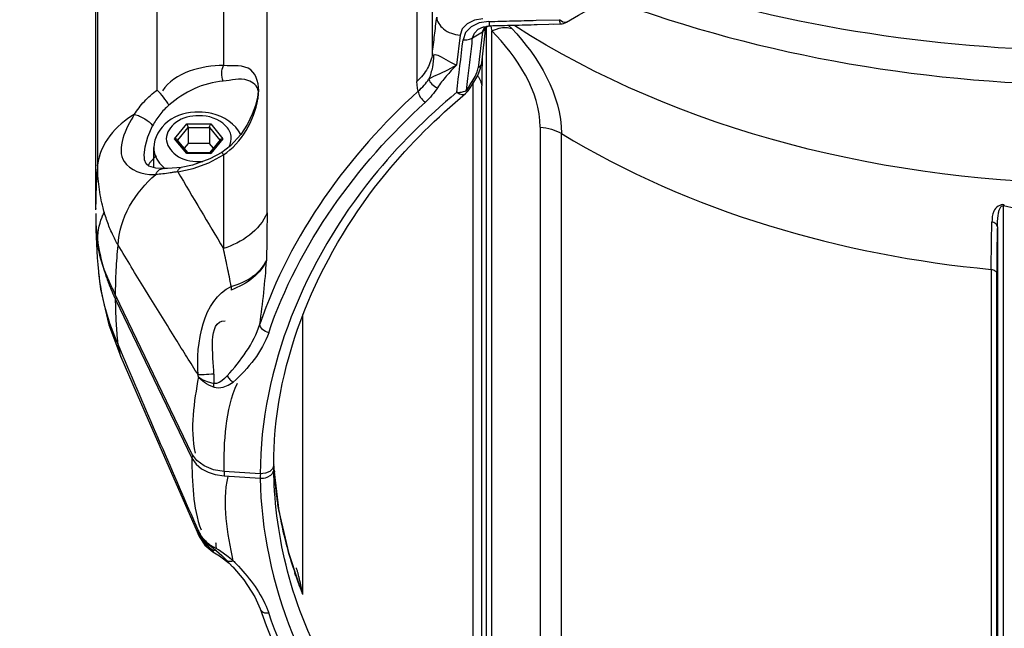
# Paper-space layout 'Sheet' of a CAD drawing. Header units: inches. Extents: x 0.2 to 10.8, y 0.2 to 8.3.
# Tile 474 of 545: x 7.365 to 7.68, y 6.045 to 6.24. Entities that reach past the tile are written whole.
import ezdxf

# ---------------------------------------------------------------- set-up
doc = ezdxf.new("R2010")
doc.units = ezdxf.units.IN
doc.header["$MEASUREMENT"] = 0
doc.layers.get('0').update_dxf_attribs({"lineweight": 5})
doc.layers.add('02___PRT_ALL_AXES', color=7, linetype='Continuous')
doc.styles.add('My Text', font='tahoma.ttf')
doc.dimstyles.new('My Dimension - mm [in] (ANSI)$0', dxfattribs={"dimtxt": 0.12, "dimasz": 0.09842519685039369, "dimexe": 0.125, "dimexo": 0.06299999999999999, "dimgap": 0.03149606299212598, "dimtad": 0, "dimlfac": 250, "dimzin": 4, "dimdsep": 46, "dimtxsty": 'My Text', "dimblk": 'Filled-1', "dimcen": 0.09, "dimclrd": 1, "dimclre": 1, "dimclrt": 1, "dimadec": 1, "dimazin": 1, "dimtfac": 1, "dimtofl": 0, "dimtmove": 0, "dimatfit": 3, "dimfxl": 1, "dimtolj": 1, "dimtzin": 4, "dimlwd": -1, "dimlwe": -1, "dimarcsym": 0})

# ---------------------------------------------------------------- blocks, each defined once
blk = doc.blocks.new('*D9')
at = {"color": 1, "true_color": 0xff0000}
for p, q in [((5.461310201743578, 5.576518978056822), (5.461310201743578, 5.817323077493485)), ((5.701310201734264, 5.590889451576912), (5.701310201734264, 5.817323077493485)), ((5.362885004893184, 5.692323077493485), (5.26445980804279, 5.692323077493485)), ((5.799735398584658, 5.692323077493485), (5.898160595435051, 5.692323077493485))]:
    blk.add_line(p, q, dxfattribs=at)
at = {"layer": 'Defpoints', "color": 0}
for p in [(5.461310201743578, 5.692323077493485), (5.701310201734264, 5.527889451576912), (5.461310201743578, 5.513518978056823)]:
    blk.add_point(p, dxfattribs=at)
at = {"color": 1, "true_color": 0xff0000, "insert": (6.673954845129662, 5.692323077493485), "char_height": 0.12, "attachment_point": 5, "style": 'My Text'}
blk.add_mtext('\\A1;60.00 mm [2.362 in]', dxfattribs=at)
blk = doc.blocks.new('Filled-1')

psp = doc.layouts.new('Sheet')

# ---------------------------------------------------------------- linework, layer by layer
at = {"color": 0, "linetype": 'ByBlock', "lineweight": -3}
for p, q in [((7.49662370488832, 6.228787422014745), (7.49662370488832, 6.47325143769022)), ((7.491688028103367, 6.464337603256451), (7.491688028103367, 6.219873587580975)), ((7.389519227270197, 6.430320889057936), (7.389519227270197, 6.193167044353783)), ((7.388877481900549, 6.415975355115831), (7.388877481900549, 6.178821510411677)), ((7.443711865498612, 6.177832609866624), (7.443711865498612, 6.396451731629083)), ((7.429775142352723, 6.383057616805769), (7.429775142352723, 6.224950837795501)), ((7.408578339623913, 6.217121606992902), (7.408578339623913, 6.377710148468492)), ((7.529779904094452, 6.239431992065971), (7.537255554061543, 6.239629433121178)), ((7.530095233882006, 6.238065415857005), (7.537585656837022, 6.238259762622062)), ((7.535392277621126, 6.238201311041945), (7.537585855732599, 6.238259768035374)), ((7.538308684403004, 6.238882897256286), (7.537255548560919, 6.239629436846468)), ((7.505465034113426, 6.23470205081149), (7.504316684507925, 6.225054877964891)), ((7.509504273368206, 6.233816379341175), (7.512626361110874, 6.235725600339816)), ((7.512630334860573, 6.235728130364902), (7.511276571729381, 6.224228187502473)), ((7.512421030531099, 6.225830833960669), (7.513763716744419, 6.237264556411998)), ((7.512648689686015, 6.235844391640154), (7.512626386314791, 6.235725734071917)), ((7.513101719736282, 6.236801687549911), (7.512648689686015, 6.235844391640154)), ((7.51299920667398, 6.237395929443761), (7.515086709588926, 6.237710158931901)), ((7.514046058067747, 6.237469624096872), (7.513101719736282, 6.236801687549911)), ((7.51376297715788, 6.237258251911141), (7.514441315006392, 6.237600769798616)), ((7.51378193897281, 6.237272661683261), (7.51377014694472, 6.237212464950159)), ((7.513790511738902, 6.237316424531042), (7.513790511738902, 5.962872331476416)), ((7.515078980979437, 6.237709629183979), (7.514046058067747, 6.237469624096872)), ((7.5147370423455, 6.237690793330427), (7.514994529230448, 6.237698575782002)), ((7.51531640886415, 6.23770622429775), (7.515467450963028, 6.236892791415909)), ((7.515467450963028, 6.236892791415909), (7.515608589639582, 6.236030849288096)), ((7.515608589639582, 5.961586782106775), (7.515608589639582, 6.236030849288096)), ((7.522007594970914, 6.236769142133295), (7.520914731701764, 6.237843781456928)), ((7.507513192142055, 6.216995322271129), (7.507857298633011, 6.219898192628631)), ((7.508026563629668, 6.216868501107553), (7.509876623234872, 6.219658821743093)), ((7.508752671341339, 6.21886869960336), (7.509375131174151, 6.219804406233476)), ((7.509375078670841, 6.219804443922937), (7.51033248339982, 6.221427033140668)), ((7.509375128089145, 6.219804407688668), (7.509874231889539, 6.219655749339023)), ((7.509583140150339, 6.219218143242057), (7.509583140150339, 5.976814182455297)), ((7.44081637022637, 6.216055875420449), (7.440803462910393, 6.215895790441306)), ((7.440840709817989, 6.216501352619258), (7.44081637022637, 6.216055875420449)), ((7.440846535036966, 6.216814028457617), (7.440840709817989, 6.216501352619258)), ((7.504420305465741, 6.216411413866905), (7.505296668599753, 6.21593693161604)), ((7.507183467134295, 6.215948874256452), (7.507261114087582, 6.216008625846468)), ((7.50726302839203, 6.216010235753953), (7.508026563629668, 6.216868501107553)), ((7.507513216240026, 6.216995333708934), (7.508132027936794, 6.217932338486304)), ((7.50793489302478, 6.216850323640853), (7.508023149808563, 6.216864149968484)), ((7.508132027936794, 6.217932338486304), (7.508752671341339, 6.21886869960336)), ((7.512433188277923, 5.973254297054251), (7.512433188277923, 6.218420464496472)), ((7.414153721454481, 6.20156048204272), (7.418015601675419, 6.20629030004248)), ((7.415131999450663, 6.201061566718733), (7.418477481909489, 6.20515892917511)), ((7.418015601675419, 6.20629030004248), (7.425739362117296, 6.20629030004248)), ((7.418477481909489, 6.20515892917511), (7.42527748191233, 6.20515892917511)), ((7.418477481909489, 6.20515892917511), (7.418477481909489, 6.200067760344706)), ((7.42527748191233, 6.20515892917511), (7.428622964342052, 6.201061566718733)), ((7.42527748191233, 6.20515892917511), (7.42527748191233, 6.200067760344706)), ((7.425739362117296, 6.20629030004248), (7.429601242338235, 6.20156048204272)), ((7.531122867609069, 6.20520486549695), (7.531122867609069, 5.960038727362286)), ((7.418015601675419, 6.19683066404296), (7.414153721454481, 6.20156048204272)), ((7.418374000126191, 6.197090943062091), (7.415004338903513, 6.201217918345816)), ((7.418477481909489, 6.200067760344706), (7.417210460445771, 6.198515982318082)), ((7.42527748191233, 6.200067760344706), (7.418477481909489, 6.200067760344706)), ((7.426544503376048, 6.198515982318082), (7.42527748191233, 6.200067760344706)), ((7.428750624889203, 6.201217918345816), (7.425380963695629, 6.197090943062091)), ((7.429601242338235, 6.20156048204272), (7.425739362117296, 6.19683066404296)), ((7.537894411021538, 5.956795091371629), (7.537894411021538, 6.203189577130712)), ((7.418342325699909, 6.197064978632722), (7.418015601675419, 6.19683066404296)), ((7.42535976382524, 6.197064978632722), (7.418395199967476, 6.197064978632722)), ((7.425412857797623, 6.197065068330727), (7.425739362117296, 6.19683066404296)), ((7.404461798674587, 6.195532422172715), (7.40443380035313, 6.196233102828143)), ((7.404466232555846, 6.195475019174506), (7.404461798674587, 6.195532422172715)), ((7.425739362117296, 6.19683066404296), (7.418015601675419, 6.19683066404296)), ((7.429775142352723, 6.196381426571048), (7.429775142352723, 6.166418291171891)), ((7.388883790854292, 6.179244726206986), (7.388877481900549, 6.178821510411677)), ((7.679403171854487, 5.908015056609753), (7.679403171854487, 6.180058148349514)), ((7.388969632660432, 6.177629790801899), (7.388883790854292, 6.177398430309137)), ((7.388883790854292, 6.177398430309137), (7.388886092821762, 6.1768728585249)), ((7.677410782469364, 6.173315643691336), (7.677410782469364, 5.909015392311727)), ((7.675449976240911, 6.159736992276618), (7.675449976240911, 5.912084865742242)), ((7.389766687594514, 6.159034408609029), (7.389797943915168, 6.158697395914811)), ((7.677181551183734, 5.910805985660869), (7.677181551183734, 6.158458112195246)), ((7.40600176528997, 6.151185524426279), (7.404522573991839, 6.153584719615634)), ((7.404665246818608, 6.153351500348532), (7.404523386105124, 6.153584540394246)), ((7.419664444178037, 6.100762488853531), (7.395264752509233, 6.151507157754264)), ((7.395521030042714, 6.150855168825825), (7.395271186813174, 6.150084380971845)), ((7.395271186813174, 6.150084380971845), (7.419660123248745, 6.09936249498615)), ((7.455195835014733, 6.055721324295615), (7.455195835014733, 6.145249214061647)), ((7.396075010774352, 6.13555130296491), (7.395857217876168, 6.137860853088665)), ((7.396075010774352, 6.13555130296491), (7.397594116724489, 6.131996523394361)), ((7.396907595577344, 6.131704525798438), (7.396075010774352, 6.13555130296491)), ((7.419909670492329, 6.100133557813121), (7.419660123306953, 6.099362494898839)), ((7.445877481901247, 6.097166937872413), (7.445532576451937, 6.096018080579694)), ((7.445612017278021, 6.096465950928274), (7.445884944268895, 6.095763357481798)), ((7.445811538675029, 6.096947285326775), (7.445884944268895, 6.096695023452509)), ((7.445925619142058, 6.094662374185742), (7.445884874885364, 6.096706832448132)), ((7.445884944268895, 6.095763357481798), (7.445884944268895, 6.096695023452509)), ((7.427160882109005, 6.094065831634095), (7.42997569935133, 6.09364934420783)), ((7.441528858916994, 6.094349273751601), (7.429968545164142, 6.095064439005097)), ((7.429999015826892, 6.094545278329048), (7.42997569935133, 6.09364934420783)), ((7.42997569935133, 6.09364934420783), (7.4415363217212, 6.092934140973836)), ((7.430030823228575, 6.095060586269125), (7.429999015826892, 6.094545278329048)), ((7.441559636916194, 6.093830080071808), (7.441536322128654, 6.092934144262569)), ((7.441592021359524, 6.094354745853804), (7.441559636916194, 6.093830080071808)), ((7.443801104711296, 6.093275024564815), (7.444944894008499, 6.093939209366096)), ((7.446105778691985, 6.094977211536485), (7.445884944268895, 6.095844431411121)), ((7.445907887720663, 6.095552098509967), (7.445884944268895, 6.095763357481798)), ((7.44588736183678, 6.095551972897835), (7.445884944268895, 6.095763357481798)), ((7.446109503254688, 6.090612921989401), (7.445925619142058, 6.094662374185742)), ((7.447589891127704, 6.08234499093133), (7.446105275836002, 6.094986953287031)), ((7.44610612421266, 6.094972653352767), (7.44610950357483, 6.094856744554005)), ((7.446109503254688, 6.090612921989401), (7.446109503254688, 6.094856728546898)), ((7.446023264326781, 6.092208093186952), (7.445999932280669, 6.092639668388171)), ((7.446109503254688, 6.090612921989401), (7.446080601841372, 6.091089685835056)), ((7.446109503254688, 6.090612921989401), (7.446083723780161, 6.091089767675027)), ((7.429287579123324, 6.068153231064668), (7.430971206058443, 6.06646374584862)), ((7.432711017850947, 6.064611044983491), (7.430970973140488, 6.066463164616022)), ((7.432774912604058, 6.064541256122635), (7.432711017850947, 6.064611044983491)), ((7.453661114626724, 6.059664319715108), (7.453553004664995, 6.059956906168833)), ((7.453787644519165, 6.059680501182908), (7.453679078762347, 6.059971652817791)), ((7.453813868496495, 6.059689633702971), (7.453711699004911, 6.059983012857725)), ((7.455195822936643, 6.055721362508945), (7.453787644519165, 6.059680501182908))]:
    psp.add_line(p, q, dxfattribs=at)
for points in [[(7.512755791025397, 6.239857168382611), (7.510052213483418, 6.239424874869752), (7.507787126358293, 6.238328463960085), (7.506195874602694, 6.236698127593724), (7.505465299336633, 6.234702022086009)], [(7.514699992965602, 6.239058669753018), (7.51164023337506, 6.23859278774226), (7.509041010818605, 6.237351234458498), (7.507227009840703, 6.235484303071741), (7.506420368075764, 6.23323240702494)], [(7.539520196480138, 6.238817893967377), (7.539221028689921, 6.238710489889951), (7.538308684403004, 6.238882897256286)], [(7.509504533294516, 6.233816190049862), (7.510066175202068, 6.235327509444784), (7.511282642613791, 6.236571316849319), (7.51299920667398, 6.237395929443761)], [(7.496976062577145, 6.228277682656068), (7.496789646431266, 6.228199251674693), (7.496663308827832, 6.228350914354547), (7.49662370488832, 6.228787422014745)], [(7.496976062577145, 6.228277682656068), (7.497544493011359, 6.228474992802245), (7.498347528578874, 6.228293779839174), (7.499414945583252, 6.227773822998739)], [(7.499414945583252, 6.227773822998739), (7.502433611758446, 6.22601458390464), (7.504316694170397, 6.225054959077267)], [(7.509876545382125, 6.21965870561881), (7.511121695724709, 6.221795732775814), (7.512053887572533, 6.224104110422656), (7.512421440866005, 6.225834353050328)], [(7.504316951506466, 6.225054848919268), (7.501492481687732, 6.223471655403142), (7.498993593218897, 6.222265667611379), (7.496945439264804, 6.221431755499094), (7.495535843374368, 6.220636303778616)], [(7.51033248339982, 6.221427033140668), (7.510974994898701, 6.222935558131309), (7.5112765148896, 6.224228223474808)], [(7.492083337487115, 6.216774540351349), (7.491864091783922, 6.217721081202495), (7.491732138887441, 6.218758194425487), (7.491688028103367, 6.219873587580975)], [(7.440804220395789, 6.215928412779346), (7.440619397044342, 6.214612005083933), (7.440022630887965, 6.21217665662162), (7.43900582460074, 6.209352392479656), (7.437486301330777, 6.206218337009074), (7.435292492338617, 6.202843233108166), (7.432055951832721, 6.199298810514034), (7.429263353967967, 6.197183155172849)], [(7.505296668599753, 6.21593693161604), (7.506073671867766, 6.215724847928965), (7.506705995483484, 6.215743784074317), (7.507183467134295, 6.215948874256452)], [(7.404433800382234, 6.196233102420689), (7.40468996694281, 6.198938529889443), (7.40555530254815, 6.202152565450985), (7.40711638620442, 6.20569060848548)], [(7.418477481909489, 6.20515892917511), (7.418450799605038, 6.205381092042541), (7.418378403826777, 6.205630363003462), (7.418273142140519, 6.205878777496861), (7.418148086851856, 6.206104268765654), (7.418015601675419, 6.20629030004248)], [(7.42527748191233, 6.20515892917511), (7.425304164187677, 6.205381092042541), (7.425376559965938, 6.205630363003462), (7.425481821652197, 6.205878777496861), (7.42560687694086, 6.206104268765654), (7.425739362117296, 6.20629030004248)], [(7.414979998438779, 6.20124772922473), (7.414879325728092, 6.201344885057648), (7.41466880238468, 6.20146438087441), (7.414418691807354, 6.201536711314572), (7.414153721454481, 6.20156048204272)], [(7.42877496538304, 6.201247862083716), (7.428875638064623, 6.201344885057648), (7.429086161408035, 6.20146438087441), (7.429336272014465, 6.201536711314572), (7.429601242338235, 6.20156048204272)], [(7.429263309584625, 6.197183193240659), (7.425376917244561, 6.195081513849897), (7.419894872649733, 6.19309251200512), (7.416259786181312, 6.192377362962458)], [(7.410445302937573, 6.191987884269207), (7.40809505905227, 6.19217078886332), (7.405903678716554, 6.192811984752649), (7.405044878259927, 6.193526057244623), (7.404554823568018, 6.194803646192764), (7.404465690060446, 6.195480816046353)], [(7.415142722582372, 6.190997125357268), (7.420083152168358, 6.192024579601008), (7.425044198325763, 6.193852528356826), (7.429775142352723, 6.196381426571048)], [(7.416257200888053, 6.19237704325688), (7.414809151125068, 6.192211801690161), (7.411894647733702, 6.192002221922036), (7.410455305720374, 6.191987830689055)], [(7.677410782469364, 6.173315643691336), (7.67742667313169, 6.174027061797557), (7.677450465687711, 6.174673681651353), (7.677481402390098, 6.175261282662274), (7.677518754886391, 6.175793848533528), (7.677561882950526, 6.176276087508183), (7.677610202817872, 6.176712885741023), (7.677663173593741, 6.177109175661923), (7.677720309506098, 6.177469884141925), (7.677781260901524, 6.177799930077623), (7.67784591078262, 6.178104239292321), (7.677914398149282, 6.178387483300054), (7.677988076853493, 6.178652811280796), (7.678069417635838, 6.178902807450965), (7.678161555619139, 6.179140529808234), (7.678268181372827, 6.179368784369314), (7.67839024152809, 6.179584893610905), (7.678527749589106, 6.179779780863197), (7.678687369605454, 6.179942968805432), (7.678883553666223, 6.180069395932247), (7.679133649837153, 6.180122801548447), (7.679403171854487, 6.180058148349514)], [(7.389800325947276, 6.158626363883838), (7.390459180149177, 6.15345734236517), (7.393133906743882, 6.141961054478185), (7.396907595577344, 6.131704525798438)], [(7.396908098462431, 6.131703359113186), (7.405629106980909, 6.111547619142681), (7.42173516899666, 6.074751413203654)], [(7.421743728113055, 6.125373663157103), (7.422935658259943, 6.124553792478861), (7.424611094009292, 6.123820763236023), (7.42665793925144, 6.123226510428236)], [(7.430971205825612, 6.125680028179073), (7.430134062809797, 6.124794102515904), (7.429293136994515, 6.124058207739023), (7.42843802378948, 6.123511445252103), (7.427551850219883, 6.123188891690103), (7.42665794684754, 6.123226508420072)], [(7.426650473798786, 6.12206596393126), (7.428137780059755, 6.121803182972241), (7.429711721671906, 6.122035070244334), (7.431304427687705, 6.122671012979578), (7.432900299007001, 6.12363586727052)], [(7.419660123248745, 6.099362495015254), (7.421004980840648, 6.097422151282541), (7.422796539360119, 6.095917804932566), (7.424834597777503, 6.094827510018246), (7.427160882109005, 6.094065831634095)], [(7.429968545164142, 6.095064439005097), (7.426599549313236, 6.09562731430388), (7.423622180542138, 6.096833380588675), (7.42124919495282, 6.098585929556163), (7.419664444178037, 6.100762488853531)], [(7.445532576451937, 6.096018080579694), (7.444579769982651, 6.095081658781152), (7.443177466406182, 6.094492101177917), (7.441528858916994, 6.094349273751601)], [(7.4415363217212, 6.092934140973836), (7.442057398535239, 6.092927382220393), (7.442608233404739, 6.092972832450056), (7.443190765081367, 6.093082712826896), (7.443801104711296, 6.093275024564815)], [(7.444944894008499, 6.093939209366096), (7.445344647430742, 6.094342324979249), (7.445612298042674, 6.094736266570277), (7.445775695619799, 6.095106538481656), (7.445860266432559, 6.09544959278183), (7.445884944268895, 6.095763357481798)], [(7.453679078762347, 6.059971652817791), (7.450762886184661, 6.068709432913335), (7.447589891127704, 6.08234499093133)], [(7.421735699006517, 6.074753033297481), (7.421958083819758, 6.074278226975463), (7.423843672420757, 6.071509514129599), (7.426399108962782, 6.069371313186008)], [(7.426657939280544, 6.070285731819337), (7.424605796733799, 6.071882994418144), (7.422932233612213, 6.073890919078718), (7.421743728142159, 6.07619832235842)], [(7.426399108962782, 6.069371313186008), (7.428506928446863, 6.068132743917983), (7.431614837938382, 6.065718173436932), (7.432711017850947, 6.064611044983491)], [(7.432900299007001, 6.066493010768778), (7.431305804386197, 6.067732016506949), (7.429716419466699, 6.068902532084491), (7.428137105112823, 6.069972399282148), (7.426650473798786, 6.070860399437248)], [(7.426657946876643, 6.070285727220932), (7.427547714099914, 6.069670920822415), (7.428433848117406, 6.068939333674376), (7.429287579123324, 6.068153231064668)], [(7.432777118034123, 6.064540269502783), (7.43627033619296, 6.060397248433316), (7.439803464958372, 6.054980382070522), (7.441499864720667, 6.051087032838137)]]:
    psp.add_lwpolyline(points, dxfattribs=at)
for centre, radius, start, end in [((7.537479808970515, 6.242258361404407), 0.004000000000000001, 271.5503186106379, 300.7145530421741), ((7.421446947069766, 6.217547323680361), 0.0196333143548, 353.7566215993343, 354.1908947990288), ((7.39560906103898, 6.175135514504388), 0.04023319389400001, 31.87509335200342, 33.22965774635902), ((7.421877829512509, 6.208872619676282), 0.0146660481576, 269.9986417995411, 275.0867336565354), ((10.48084090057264, 7.99940566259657), 3.559332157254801, 210.5357052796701, 210.9961656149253), ((7.609733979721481, 6.178834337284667), 0.2208565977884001, 180.5105275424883, 185.1448562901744), ((13.97726108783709, 8.934914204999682), 7.151812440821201, 203.0738237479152, 203.5611300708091), ((7.276800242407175, 6.107591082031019), 0.1460302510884, 6.994454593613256, 7.240932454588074), ((7.443885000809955, 6.096684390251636), 0.002, 0.6429225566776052, 11.02292377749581), ((7.564342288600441, 6.098024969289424), 0.1184648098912, 180.6432448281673, 181.6242467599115), ((7.577519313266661, 6.097163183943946), 0.1316418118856, 180.7012808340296, 180.9580720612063), ((7.56444528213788, 6.09802793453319), 0.1185678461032, 181.6242684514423, 182.6046798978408), ((7.564587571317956, 6.098034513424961), 0.1187102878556, 182.8132956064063, 183.3538511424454), ((7.571010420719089, 6.103407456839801), 0.1252335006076, 189.7069306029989, 199.0821920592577), ((7.352233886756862, 6.036566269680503), 0.1046675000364, 12.84308269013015, 13.01435358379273)]:
    psp.add_arc(centre, radius, start, end, dxfattribs=at)
for points in [[(7.539522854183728, 6.238819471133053), (7.580169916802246, 6.262967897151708), (7.627860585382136, 6.27661087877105), (7.674932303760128, 6.281036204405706)], [(7.565889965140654, 6.251973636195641), (7.657178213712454, 6.222294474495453), (7.76257666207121, 6.222294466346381), (7.853864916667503, 6.251973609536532)], [(7.553774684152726, 6.246023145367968), (7.651309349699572, 6.209627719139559), (7.768562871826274, 6.209638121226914), (7.866086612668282, 6.24606281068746)], [(7.531122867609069, 6.20520486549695), (7.531122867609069, 6.216708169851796), (7.523727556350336, 6.227881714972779), (7.515608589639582, 6.236030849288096)], [(7.52201049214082, 6.236767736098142), (7.530620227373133, 6.227867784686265), (7.537897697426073, 6.215570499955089), (7.537897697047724, 6.203187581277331)], [(7.896708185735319, 6.237608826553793), (7.791871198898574, 6.170352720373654), (7.627875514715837, 6.170353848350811), (7.523040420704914, 6.237612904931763)], [(7.50442030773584, 6.216411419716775), (7.50508850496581, 6.222018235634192), (7.505755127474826, 6.227625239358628), (7.506420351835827, 6.23323240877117)], [(7.429775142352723, 6.224950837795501), (7.422721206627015, 6.224948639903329), (7.414067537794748, 6.222754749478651), (7.41023142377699, 6.21683510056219)], [(7.429683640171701, 6.219954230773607), (7.423373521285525, 6.219532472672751), (7.417136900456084, 6.216399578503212), (7.412325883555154, 6.212294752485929)], [(7.492083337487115, 6.216774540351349), (7.46983847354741, 6.196567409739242), (7.451027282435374, 6.170674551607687), (7.441416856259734, 6.142199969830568)], [(7.429775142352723, 6.196381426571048), (7.435557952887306, 6.200292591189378), (7.439629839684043, 6.207309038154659), (7.440793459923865, 6.214192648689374)], [(7.444258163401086, 6.139466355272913), (7.453766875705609, 6.167639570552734), (7.472378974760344, 6.193258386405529), (7.494388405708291, 6.213251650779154)], [(7.401247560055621, 6.20928189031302), (7.395490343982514, 6.205966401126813), (7.390111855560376, 6.199784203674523), (7.389519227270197, 6.193167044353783)], [(7.537894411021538, 6.203189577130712), (7.578996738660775, 6.178233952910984), (7.627571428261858, 6.164189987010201), (7.675449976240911, 6.159736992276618)], [(7.407477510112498, 6.198732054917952), (7.407477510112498, 6.196717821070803), (7.408455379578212, 6.194642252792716), (7.409822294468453, 6.193162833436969)], [(7.409822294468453, 6.193162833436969), (7.410214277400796, 6.192738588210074), (7.410641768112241, 6.192345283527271), (7.411092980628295, 6.19198467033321)], [(7.396075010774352, 6.167463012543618), (7.396253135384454, 6.176006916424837), (7.401595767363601, 6.184568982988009), (7.408110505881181, 6.190099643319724)], [(7.740351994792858, 6.180057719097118), (7.72058034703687, 6.175384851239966), (7.699174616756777, 6.175384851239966), (7.679402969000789, 6.180057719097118)], [(7.388886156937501, 6.176866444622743), (7.388944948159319, 6.170256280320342), (7.390137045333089, 6.163579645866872), (7.392288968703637, 6.157329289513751)], [(7.443711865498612, 6.177832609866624), (7.441539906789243, 6.172234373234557), (7.435509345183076, 6.168200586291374), (7.429775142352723, 6.166418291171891)], [(7.441416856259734, 6.142199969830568), (7.442338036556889, 6.148946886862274), (7.443163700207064, 6.155719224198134), (7.44353087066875, 6.162518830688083)], [(7.389793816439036, 6.158696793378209), (7.390545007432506, 6.150737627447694), (7.392849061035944, 6.142865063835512), (7.396075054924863, 6.135550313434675)], [(7.421665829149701, 6.125998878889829), (7.420935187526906, 6.136039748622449), (7.423139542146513, 6.150026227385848), (7.432263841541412, 6.1542806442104)], [(7.426666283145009, 6.126227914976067), (7.426662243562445, 6.132052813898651), (7.4244797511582, 6.143359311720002), (7.430304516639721, 6.143319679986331)], [(7.430971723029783, 6.125678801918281), (7.435312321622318, 6.130537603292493), (7.439446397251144, 6.135989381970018), (7.44141716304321, 6.142199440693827)], [(7.444260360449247, 6.139465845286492), (7.442183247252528, 6.133312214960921), (7.43765791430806, 6.128057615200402), (7.432901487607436, 6.123635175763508)], [(7.421743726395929, 6.125373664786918), (7.420369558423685, 6.117321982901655), (7.419008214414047, 6.1088887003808), (7.420675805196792, 6.100892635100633)], [(7.429968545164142, 6.095064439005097), (7.429968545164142, 6.104589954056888), (7.430232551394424, 6.114687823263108), (7.434269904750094, 6.123315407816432)], [(7.419660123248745, 6.09936249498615), (7.419735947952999, 6.091633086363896), (7.419925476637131, 6.083604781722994), (7.422632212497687, 6.076364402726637)], [(7.432900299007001, 6.066493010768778), (7.431077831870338, 6.075326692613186), (7.429264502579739, 6.084707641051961), (7.431265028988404, 6.093502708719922)], [(7.451351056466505, 6.059350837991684), (7.448368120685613, 6.069546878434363), (7.446547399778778, 6.080163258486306), (7.446032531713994, 6.090774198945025)], [(7.433869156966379, 6.065486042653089), (7.4376723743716, 6.061466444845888), (7.441258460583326, 6.057009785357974), (7.44344959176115, 6.05192839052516)], [(7.441497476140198, 6.051094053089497), (7.45116782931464, 6.022441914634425), (7.470073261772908, 5.996371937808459), (7.492456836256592, 5.976038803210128)], [(7.493383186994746, 5.976951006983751), (7.471823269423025, 5.99678172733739), (7.453625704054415, 6.022062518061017), (7.444258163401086, 6.049817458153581)]]:
    psp.add_open_spline(points, degree=3, dxfattribs=at)
for points, knots in [([(7.49662370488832, 6.228787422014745), (7.496852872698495, 6.230736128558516), (7.497311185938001, 6.234636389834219), (7.49776883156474, 6.238536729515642), (7.497997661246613, 6.240488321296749)], [0, 0, 0, 0, 0.4996401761, 1, 1, 1, 1]), ([(7.497997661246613, 6.240488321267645), (7.498008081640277, 6.239035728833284), (7.500259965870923, 6.235895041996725), (7.503588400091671, 6.234903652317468), (7.505465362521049, 6.234702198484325)], [0, 0, 0, 0, 0.4348706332, 1, 1, 1, 1]), ([(7.51469824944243, 6.239058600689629), (7.514723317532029, 6.238792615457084), (7.51477612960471, 6.238370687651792), (7.514848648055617, 6.2379435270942), (7.514911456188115, 6.237795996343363)], [0, 0, 0, 0, 0.6249333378, 1, 1, 1, 1]), ([(7.514699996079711, 6.239058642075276), (7.517213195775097, 6.239118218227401), (7.522239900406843, 6.239239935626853), (7.527266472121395, 6.239367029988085), (7.529779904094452, 6.239431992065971)], [0, 0, 0, 0, 0.4999636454, 1, 1, 1, 1]), ([(7.514994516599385, 6.237698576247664), (7.51751119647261, 6.237757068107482), (7.522544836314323, 6.237876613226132), (7.527578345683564, 6.238001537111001), (7.530095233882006, 6.238065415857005)], [0, 0, 0, 0, 0.4999663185, 1, 1, 1, 1]), ([(7.537255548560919, 6.239629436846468), (7.537293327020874, 6.239289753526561), (7.537387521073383, 6.238952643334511), (7.537453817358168, 6.238256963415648), (7.537585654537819, 6.238259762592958)], [0, 0, 0, 0, 0.7215910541, 1, 1, 1, 1]), ([(7.512626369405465, 6.235725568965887), (7.51290941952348, 6.235898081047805), (7.513398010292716, 6.236321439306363), (7.513688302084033, 6.236908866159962), (7.513748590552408, 6.23720234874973)], [0, 0, 0, 0, 0.5252477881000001, 1, 1, 1, 1]), ([(7.513268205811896, 6.236352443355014), (7.513180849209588, 6.236254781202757), (7.512986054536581, 6.236069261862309), (7.512765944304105, 6.235914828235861), (7.512648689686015, 6.235844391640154)], [0, 0, 0, 0, 0.4892583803, 1, 1, 1, 1]), ([(7.513654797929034, 6.236954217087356), (7.5136093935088, 6.236846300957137), (7.51349608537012, 6.236634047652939), (7.513349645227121, 6.236443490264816), (7.513268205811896, 6.236352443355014)], [0, 0, 0, 0, 0.4893901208, 1, 1, 1, 1]), ([(7.513750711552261, 6.237251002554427), (7.513739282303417, 6.237200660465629), (7.513711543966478, 6.237100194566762), (7.513675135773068, 6.237002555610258), (7.513654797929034, 6.236954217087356)], [0, 0, 0, 0, 0.4960623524, 1, 1, 1, 1]), ([(7.513748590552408, 6.23720234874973), (7.513752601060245, 6.237221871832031), (7.513759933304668, 6.237260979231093), (7.513765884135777, 6.237300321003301), (7.513768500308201, 6.237319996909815)], [0, 0, 0, 0, 0.501026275, 1, 1, 1, 1]), ([(7.51377800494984, 6.237404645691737), (7.513774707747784, 6.237378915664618), (7.513766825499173, 6.237327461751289), (7.51375648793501, 6.237276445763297), (7.513750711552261, 6.237251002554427)], [0, 0, 0, 0, 0.4985558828, 1, 1, 1, 1]), ([(7.514911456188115, 6.237795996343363), (7.514922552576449, 6.237769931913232), (7.514939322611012, 6.237730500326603), (7.514978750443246, 6.237697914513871), (7.514994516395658, 6.23769857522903)], [0, 0, 0, 0, 0.6422464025, 1, 1, 1, 1]), ([(7.51560858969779, 6.236030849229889), (7.516003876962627, 6.236217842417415), (7.51679079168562, 6.236550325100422), (7.517607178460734, 6.236804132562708), (7.518010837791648, 6.236903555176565)], [0, 0, 0, 0, 0.5126389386, 1, 1, 1, 1]), ([(7.518010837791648, 6.236903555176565), (7.518729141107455, 6.237080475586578), (7.520082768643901, 6.237273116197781), (7.521449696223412, 6.237018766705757), (7.522007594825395, 6.23676914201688)], [0, 0, 0, 0, 0.5475852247, 1, 1, 1, 1]), ([(7.506420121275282, 6.233231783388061), (7.506973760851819, 6.233172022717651), (7.508047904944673, 6.233200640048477), (7.509075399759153, 6.233553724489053), (7.509504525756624, 6.233816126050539)], [0, 0, 0, 0, 0.5254096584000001, 1, 1, 1, 1]), ([(7.507857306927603, 6.219897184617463), (7.508132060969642, 6.222215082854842), (7.508681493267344, 6.226854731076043), (7.509229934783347, 6.231494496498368), (7.509504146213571, 6.23381630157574)], [0, 0, 0, 0, 0.4995916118, 1, 1, 1, 1]), ([(7.49662370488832, 6.228787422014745), (7.496420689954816, 6.227146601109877), (7.495266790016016, 6.223788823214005), (7.493015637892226, 6.221085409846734), (7.491688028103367, 6.219873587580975)], [0, 0, 0, 0, 0.4791090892, 1, 1, 1, 1]), ([(7.441016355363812, 6.215965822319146), (7.441228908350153, 6.218618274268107), (7.43964023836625, 6.225731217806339), (7.43272517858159, 6.224789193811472), (7.429775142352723, 6.224950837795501)], [0, 0, 0, 0, 0.4738659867, 1, 1, 1, 1]), ([(7.496976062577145, 6.228277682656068), (7.496969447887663, 6.226998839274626), (7.496712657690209, 6.224393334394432), (7.496000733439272, 6.221875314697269), (7.495535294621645, 6.220636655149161)], [0, 0, 0, 0, 0.4914761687, 1, 1, 1, 1]), ([(7.512419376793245, 6.225831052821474), (7.512378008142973, 6.225515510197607), (7.512095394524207, 6.224871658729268), (7.511578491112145, 6.22441298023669), (7.511276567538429, 6.224228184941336)], [0, 0, 0, 0, 0.4734134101, 1, 1, 1, 1]), ([(7.512538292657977, 6.225996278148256), (7.512499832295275, 6.22481464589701), (7.512444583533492, 6.222289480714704), (7.512431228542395, 6.219763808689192), (7.512433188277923, 6.218420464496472)], [0, 0, 0, 0, 0.4681090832, 1, 1, 1, 1]), ([(7.512570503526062, 6.226905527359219), (7.512564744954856, 6.22675556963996), (7.512553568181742, 6.226452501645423), (7.512543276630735, 6.226149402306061), (7.512538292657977, 6.225996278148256)], [0, 0, 0, 0, 0.4948281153, 1, 1, 1, 1]), ([(7.512598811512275, 6.227599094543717), (7.51259384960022, 6.227484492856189), (7.512584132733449, 6.227253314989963), (7.512574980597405, 6.227022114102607), (7.512570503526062, 6.226905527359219)], [0, 0, 0, 0, 0.4957568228, 1, 1, 1, 1]), ([(7.429683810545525, 6.219953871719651), (7.429369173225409, 6.220746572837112), (7.429130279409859, 6.222467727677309), (7.429427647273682, 6.224184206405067), (7.429775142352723, 6.224950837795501)], [0, 0, 0, 0, 0.5032900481, 1, 1, 1, 1]), ([(7.504316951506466, 6.225054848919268), (7.503201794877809, 6.22390809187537), (7.501029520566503, 6.221619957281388), (7.499039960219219, 6.21914675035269), (7.498214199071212, 6.217825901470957)], [0, 0, 0, 0, 0.5066259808, 1, 1, 1, 1]), ([(7.440846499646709, 6.216813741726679), (7.440847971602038, 6.218381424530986), (7.436413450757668, 6.221757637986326), (7.432313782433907, 6.220128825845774), (7.429684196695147, 6.21995305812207)], [0, 0, 0, 0, 0.3729793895, 1, 1, 1, 1]), ([(7.492083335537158, 6.216774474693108), (7.492749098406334, 6.217352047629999), (7.493984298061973, 6.218571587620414), (7.495052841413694, 6.219938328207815), (7.495535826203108, 6.220636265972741)], [0, 0, 0, 0, 0.5094273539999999, 1, 1, 1, 1]), ([(7.495535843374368, 6.220636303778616), (7.495629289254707, 6.220029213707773), (7.49639819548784, 6.21882643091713), (7.497543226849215, 6.218083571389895), (7.498214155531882, 6.217825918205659)], [0, 0, 0, 0, 0.4608156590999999, 1, 1, 1, 1]), ([(7.511062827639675, 6.221678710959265), (7.51143223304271, 6.221190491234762), (7.512043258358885, 6.220155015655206), (7.512362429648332, 6.218992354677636), (7.512433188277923, 6.218420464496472)], [0, 0, 0, 0, 0.5151343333, 1, 1, 1, 1]), ([(7.401247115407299, 6.209282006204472), (7.4021951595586, 6.210770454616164), (7.404387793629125, 6.213644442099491), (7.407093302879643, 6.216053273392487), (7.408578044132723, 6.21712194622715)], [0, 0, 0, 0, 0.4910101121, 1, 1, 1, 1]), ([(7.412326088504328, 6.212294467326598), (7.411826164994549, 6.213178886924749), (7.410613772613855, 6.214828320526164), (7.409315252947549, 6.216409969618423), (7.408578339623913, 6.217121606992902)], [0, 0, 0, 0, 0.4979165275, 1, 1, 1, 1]), ([(7.44097943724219, 6.215560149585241), (7.440986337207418, 6.215627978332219), (7.440999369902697, 6.215763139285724), (7.441010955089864, 6.215898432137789), (7.441016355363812, 6.215965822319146)], [0, 0, 0, 0, 0.5021084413, 1, 1, 1, 1]), ([(7.504420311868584, 6.216411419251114), (7.494684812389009, 6.208217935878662), (7.46151322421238, 6.175625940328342), (7.441528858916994, 6.128200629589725), (7.441528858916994, 6.094349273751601)], [0, 0, 0, 0, 0.2731996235, 1, 1, 1, 1]), ([(7.445981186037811, 6.102353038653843), (7.447250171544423, 6.134093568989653), (7.466894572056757, 6.17778771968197), (7.498110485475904, 6.208307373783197), (7.507262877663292, 6.216010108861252)], [0, 0, 0, 0, 0.7264383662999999, 1, 1, 1, 1]), ([(7.492083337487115, 6.216774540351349), (7.492083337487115, 6.216105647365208), (7.492699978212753, 6.21470349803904), (7.493735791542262, 6.213662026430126), (7.494388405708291, 6.213251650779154)], [0, 0, 0, 0, 0.4645702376, 1, 1, 1, 1]), ([(7.498213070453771, 6.217826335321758), (7.497693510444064, 6.21699531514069), (7.496522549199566, 6.215374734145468), (7.495136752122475, 6.213932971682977), (7.494387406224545, 6.213252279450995)], [0, 0, 0, 0, 0.491898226, 1, 1, 1, 1]), ([(7.504420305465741, 6.216411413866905), (7.504605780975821, 6.216390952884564), (7.50498043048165, 6.216368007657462), (7.505355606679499, 6.216380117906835), (7.505543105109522, 6.216395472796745)], [0, 0, 0, 0, 0.4979646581, 1, 1, 1, 1]), ([(7.505543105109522, 6.216395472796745), (7.505792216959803, 6.216415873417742), (7.506275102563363, 6.216487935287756), (7.506741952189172, 6.216632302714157), (7.506961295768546, 6.216720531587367)], [0, 0, 0, 0, 0.5139015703, 1, 1, 1, 1]), ([(7.506961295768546, 6.216720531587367), (7.507059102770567, 6.216759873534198), (7.507247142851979, 6.216843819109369), (7.507427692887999, 6.216942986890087), (7.507513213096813, 6.216995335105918)], [0, 0, 0, 0, 0.5125261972, 1, 1, 1, 1]), ([(7.507513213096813, 6.216995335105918), (7.507594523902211, 6.216959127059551), (7.507731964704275, 6.21690260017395), (7.507875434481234, 6.216857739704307), (7.50793489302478, 6.216850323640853)], [0, 0, 0, 0, 0.5976616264, 1, 1, 1, 1]), ([(7.440793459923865, 6.214192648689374), (7.440828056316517, 6.214397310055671), (7.440890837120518, 6.214803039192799), (7.440941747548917, 6.215210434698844), (7.440963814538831, 6.21541216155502)], [0, 0, 0, 0, 0.5056452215, 1, 1, 1, 1]), ([(7.412326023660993, 6.212294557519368), (7.41125045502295, 6.211376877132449), (7.409305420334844, 6.20930925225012), (7.407779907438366, 6.206925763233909), (7.407116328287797, 6.205690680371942)], [0, 0, 0, 0, 0.502094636, 1, 1, 1, 1]), ([(7.421877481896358, 6.210085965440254), (7.418396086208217, 6.210085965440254), (7.411472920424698, 6.208439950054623), (7.407477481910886, 6.201851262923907), (7.407477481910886, 6.198732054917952)], [0, 0, 0, 0, 0.5274359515, 1, 1, 1, 1]), ([(7.435320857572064, 6.202849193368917), (7.433659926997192, 6.206287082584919), (7.428453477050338, 6.209563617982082), (7.423284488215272, 6.210085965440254), (7.421877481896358, 6.210085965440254)], [0, 0, 0, 0, 0.7307211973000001, 1, 1, 1, 1]), ([(7.401247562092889, 6.209281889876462), (7.398493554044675, 6.204946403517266), (7.393337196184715, 6.193846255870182), (7.403991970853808, 6.189922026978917), (7.407425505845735, 6.190065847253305)], [0, 0, 0, 0, 0.5991333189, 1, 1, 1, 1]), ([(7.401247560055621, 6.20928189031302), (7.402439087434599, 6.20909587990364), (7.404507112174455, 6.207970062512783), (7.406547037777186, 6.206649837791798), (7.40711638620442, 6.20569060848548)], [0, 0, 0, 0, 0.519489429, 1, 1, 1, 1]), ([(7.421877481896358, 6.20891439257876), (7.419323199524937, 6.20891439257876), (7.414572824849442, 6.207973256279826), (7.41011484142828, 6.201560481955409), (7.414572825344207, 6.195147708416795), (7.419323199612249, 6.194206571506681), (7.421877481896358, 6.194206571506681)], [0, 0, 0, 0, 0.2798838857, 0.5000000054, 0.7201161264, 1, 1, 1, 1]), ([(7.431578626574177, 6.198910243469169), (7.432147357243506, 6.199951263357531), (7.43265378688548, 6.202573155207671), (7.429681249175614, 6.207587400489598), (7.424928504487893, 6.20891439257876), (7.421877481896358, 6.20891439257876)], [0, 0, 0, 0, 0.2162861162, 0.4437119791, 1, 1, 1, 1]), ([(7.531122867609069, 6.20520486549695), (7.532341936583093, 6.205129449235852), (7.534701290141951, 6.2047276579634), (7.53691097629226, 6.203786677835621), (7.537894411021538, 6.203189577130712)], [0, 0, 0, 0, 0.5149435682, 1, 1, 1, 1]), ([(7.406522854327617, 6.194247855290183), (7.40642650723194, 6.194129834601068), (7.40624122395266, 6.193892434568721), (7.406067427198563, 6.193646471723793), (7.405984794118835, 6.193522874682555)], [0, 0, 0, 0, 0.5061090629, 1, 1, 1, 1]), ([(7.408342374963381, 6.196050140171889), (7.40800296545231, 6.195770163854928), (7.407365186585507, 6.195199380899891), (7.406785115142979, 6.194569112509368), (7.406522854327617, 6.194247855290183)], [0, 0, 0, 0, 0.5147833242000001, 1, 1, 1, 1]), ([(7.389519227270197, 6.193167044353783), (7.389311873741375, 6.190851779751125), (7.388997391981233, 6.186214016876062), (7.388884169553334, 6.181566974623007), (7.388878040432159, 6.179244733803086)], [0, 0, 0, 0, 0.5002455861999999, 1, 1, 1, 1]), ([(7.391241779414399, 6.179401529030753), (7.390663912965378, 6.181607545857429), (7.38979299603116, 6.186174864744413), (7.38951933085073, 6.190814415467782), (7.38951933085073, 6.193168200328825)], [0, 0, 0, 0, 0.4920874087, 1, 1, 1, 1]), ([(7.405984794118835, 6.193522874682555), (7.40593792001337, 6.19345276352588), (7.405846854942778, 6.193312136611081), (7.405760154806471, 6.193168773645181), (7.405718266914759, 6.193096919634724)], [0, 0, 0, 0, 0.5034776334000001, 1, 1, 1, 1]), ([(7.412730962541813, 6.190604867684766), (7.411936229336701, 6.190486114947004), (7.410399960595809, 6.190279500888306), (7.40885542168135, 6.190141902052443), (7.408110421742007, 6.190099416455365)], [0, 0, 0, 0, 0.5185015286, 1, 1, 1, 1]), ([(7.408110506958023, 6.190099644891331), (7.408324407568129, 6.190598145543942), (7.408891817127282, 6.191515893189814), (7.409942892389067, 6.19199470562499), (7.410445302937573, 6.191987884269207)], [0, 0, 0, 0, 0.5191390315, 1, 1, 1, 1]), ([(7.41514289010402, 6.190996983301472), (7.414734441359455, 6.190926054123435), (7.413931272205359, 6.190790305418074), (7.413126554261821, 6.190663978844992), (7.412730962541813, 6.190604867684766)], [0, 0, 0, 0, 0.5089484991, 1, 1, 1, 1]), ([(7.415142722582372, 6.190997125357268), (7.415237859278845, 6.191331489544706), (7.415451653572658, 6.191915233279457), (7.415992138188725, 6.192343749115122), (7.41625720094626, 6.192377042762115)], [0, 0, 0, 0, 0.5654622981, 1, 1, 1, 1]), ([(7.407425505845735, 6.190065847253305), (7.407539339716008, 6.190070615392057), (7.407767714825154, 6.190081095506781), (7.407996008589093, 6.190093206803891), (7.408110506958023, 6.190099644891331)], [0, 0, 0, 0, 0.498369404, 1, 1, 1, 1]), ([(7.391120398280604, 6.176940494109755), (7.391205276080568, 6.177134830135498), (7.391382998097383, 6.177523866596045), (7.391573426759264, 6.177906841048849), (7.39167249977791, 6.178098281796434)], [0, 0, 0, 0, 0.4959140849, 1, 1, 1, 1]), ([(7.394242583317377, 6.171044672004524), (7.393621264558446, 6.172387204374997), (7.39249501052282, 6.175132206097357), (7.391617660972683, 6.177966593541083), (7.391241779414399, 6.179401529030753)], [0, 0, 0, 0, 0.4993223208, 1, 1, 1, 1]), ([(7.679615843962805, 6.180426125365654), (7.678323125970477, 6.180736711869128), (7.675606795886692, 6.178564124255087), (7.675708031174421, 6.176031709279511), (7.67566885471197, 6.174866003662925)], [0, 0, 0, 0, 0.5326822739, 1, 1, 1, 1]), ([(7.679403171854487, 6.180058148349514), (7.679436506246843, 6.180128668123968), (7.679501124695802, 6.180255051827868), (7.679577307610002, 6.18037520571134), (7.679615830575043, 6.180426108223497)], [0, 0, 0, 0, 0.5499339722, 1, 1, 1, 1]), ([(7.391392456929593, 6.160368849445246), (7.390479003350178, 6.162940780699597), (7.389066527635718, 6.168314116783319), (7.389898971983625, 6.173953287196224), (7.39093309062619, 6.176496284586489)], [0, 0, 0, 0, 0.4985484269, 1, 1, 1, 1]), ([(7.39093309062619, 6.176496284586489), (7.390963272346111, 6.176570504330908), (7.391024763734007, 6.176718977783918), (7.391088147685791, 6.176866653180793), (7.391120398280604, 6.176940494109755)], [0, 0, 0, 0, 0.4985850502, 1, 1, 1, 1]), ([(7.443711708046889, 6.177832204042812), (7.443711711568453, 6.175315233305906), (7.443683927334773, 6.170210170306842), (7.443593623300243, 6.165105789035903), (7.443530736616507, 6.162518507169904)], [0, 0, 0, 0, 0.4930386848, 1, 1, 1, 1]), ([(7.675450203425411, 6.159736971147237), (7.675450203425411, 6.162433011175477), (7.675479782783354, 6.167476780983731), (7.675590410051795, 6.172519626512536), (7.675669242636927, 6.174865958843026)], [0, 0, 0, 0, 0.5345365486, 1, 1, 1, 1]), ([(7.677410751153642, 6.173315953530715), (7.677371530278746, 6.173703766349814), (7.67691945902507, 6.174495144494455), (7.676099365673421, 6.17481559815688), (7.675669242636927, 6.174865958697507)], [0, 0, 0, 0, 0.4737072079, 1, 1, 1, 1]), ([(7.677410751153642, 6.173315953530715), (7.677328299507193, 6.171011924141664), (7.677212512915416, 6.166059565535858), (7.677181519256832, 6.161106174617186), (7.677181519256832, 6.158458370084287)], [0, 0, 0, 0, 0.4654473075, 1, 1, 1, 1]), ([(7.396075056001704, 6.167464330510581), (7.395745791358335, 6.168049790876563), (7.395111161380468, 6.169231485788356), (7.394523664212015, 6.170437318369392), (7.394242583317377, 6.171044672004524)], [0, 0, 0, 0, 0.5009159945, 1, 1, 1, 1]), ([(7.395264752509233, 6.151507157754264), (7.395264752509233, 6.154169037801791), (7.395400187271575, 6.159497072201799), (7.395805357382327, 6.164811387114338), (7.396075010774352, 6.167463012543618)], [0, 0, 0, 0, 0.4996789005, 1, 1, 1, 1]), ([(7.404522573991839, 6.153584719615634), (7.403108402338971, 6.155893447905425), (7.400286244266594, 6.160516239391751), (7.397476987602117, 6.165146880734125), (7.396075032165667, 6.167464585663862)], [0, 0, 0, 0, 0.4998785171, 1, 1, 1, 1]), ([(7.432263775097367, 6.154280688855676), (7.431873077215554, 6.156318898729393), (7.43106716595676, 6.160369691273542), (7.43021138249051, 6.164410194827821), (7.429775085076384, 6.16641806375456)], [0, 0, 0, 0, 0.5024931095, 1, 1, 1, 1]), ([(7.443530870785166, 6.162518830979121), (7.442629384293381, 6.160426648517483), (7.439225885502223, 6.156461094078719), (7.434743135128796, 6.154080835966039), (7.432203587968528, 6.153086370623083)], [0, 0, 0, 0, 0.4551308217, 1, 1, 1, 1]), ([(7.432263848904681, 6.154281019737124), (7.434766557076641, 6.155010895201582), (7.439204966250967, 6.156931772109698), (7.442634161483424, 6.160566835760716), (7.443530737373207, 6.16251854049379)], [0, 0, 0, 0, 0.5482859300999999, 1, 1, 1, 1]), ([(7.391724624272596, 6.159463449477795), (7.391667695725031, 6.159613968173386), (7.391555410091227, 6.159915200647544), (7.391446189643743, 6.160217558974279), (7.391392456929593, 6.160368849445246)], [0, 0, 0, 0, 0.5005840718, 1, 1, 1, 1]), ([(7.395264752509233, 6.151507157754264), (7.394634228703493, 6.152818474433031), (7.393380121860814, 6.155437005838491), (7.392237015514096, 6.158108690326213), (7.391724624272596, 6.159463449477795)], [0, 0, 0, 0, 0.501138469, 1, 1, 1, 1]), ([(7.675449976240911, 6.159736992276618), (7.675867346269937, 6.159698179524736), (7.676629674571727, 6.159478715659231), (7.677140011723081, 6.158793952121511), (7.677181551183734, 6.158458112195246)], [0, 0, 0, 0, 0.5533097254, 1, 1, 1, 1]), ([(7.392288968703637, 6.157329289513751), (7.392490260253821, 6.156744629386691), (7.39291048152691, 6.155578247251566), (7.393363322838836, 6.154424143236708), (7.393598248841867, 6.15384903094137)], [0, 0, 0, 0, 0.4988290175, 1, 1, 1, 1]), ([(7.393598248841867, 6.15384903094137), (7.393775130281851, 6.153416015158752), (7.394138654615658, 6.152552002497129), (7.39452000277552, 6.151695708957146), (7.394715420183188, 6.151268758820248)], [0, 0, 0, 0, 0.4990412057, 1, 1, 1, 1]), ([(7.432263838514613, 6.154280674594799), (7.43224555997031, 6.15408607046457), (7.432217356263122, 6.153688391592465), (7.432205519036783, 6.15328991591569), (7.432203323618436, 6.153086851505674)], [0, 0, 0, 0, 0.4904455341, 1, 1, 1, 1]), ([(7.394715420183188, 6.151268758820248), (7.394806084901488, 6.151070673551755), (7.394989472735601, 6.150674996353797), (7.395176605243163, 6.150281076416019), (7.395271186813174, 6.150084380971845)], [0, 0, 0, 0, 0.4995349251, 1, 1, 1, 1]), ([(7.395857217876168, 6.137860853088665), (7.3956804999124, 6.139894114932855), (7.395405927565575, 6.143965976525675), (7.395289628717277, 6.148045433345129), (7.395271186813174, 6.150084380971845)], [0, 0, 0, 0, 0.5002323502, 1, 1, 1, 1]), ([(7.414489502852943, 6.137445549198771), (7.41306686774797, 6.139729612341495), (7.410228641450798, 6.144303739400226), (7.407405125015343, 6.148886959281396), (7.405996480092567, 6.151181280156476)], [0, 0, 0, 0, 0.4998731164, 1, 1, 1, 1]), ([(7.444258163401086, 6.139466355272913), (7.443515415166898, 6.1396389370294), (7.442218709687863, 6.140250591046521), (7.441416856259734, 6.141581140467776), (7.441416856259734, 6.142199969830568)], [0, 0, 0, 0, 0.5520157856, 1, 1, 1, 1]), ([(7.421665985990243, 6.125998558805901), (7.420464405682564, 6.127902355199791), (7.418066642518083, 6.131714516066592), (7.415680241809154, 6.135533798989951), (7.414489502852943, 6.137445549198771)], [0, 0, 0, 0, 0.4998912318, 1, 1, 1, 1]), ([(7.426666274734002, 6.126227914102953), (7.425650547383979, 6.126136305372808), (7.423987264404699, 6.126014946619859), (7.422313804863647, 6.125950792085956), (7.42166588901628, 6.125997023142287)], [0, 0, 0, 0, 0.6109033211, 1, 1, 1, 1]), ([(7.426650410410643, 6.122066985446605), (7.425613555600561, 6.12245316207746), (7.423804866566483, 6.123320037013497), (7.422260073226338, 6.124653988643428), (7.421743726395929, 6.125373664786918)], [0, 0, 0, 0, 0.5553886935, 1, 1, 1, 1]), ([(7.426666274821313, 6.126227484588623), (7.426666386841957, 6.125724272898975), (7.426665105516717, 6.124723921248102), (7.426660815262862, 6.123723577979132), (7.42665793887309, 6.12322644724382)], [0, 0, 0, 0, 0.5030352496, 1, 1, 1, 1]), ([(7.430971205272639, 6.125680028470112), (7.431186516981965, 6.125257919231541), (7.431748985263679, 6.124480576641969), (7.432492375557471, 6.123873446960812), (7.432900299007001, 6.12363586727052)], [0, 0, 0, 0, 0.5009442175, 1, 1, 1, 1]), ([(7.42665794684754, 6.123226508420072), (7.426632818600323, 6.123026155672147), (7.426605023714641, 6.122638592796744), (7.42662574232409, 6.122250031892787), (7.426650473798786, 6.12206596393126)], [0, 0, 0, 0, 0.5208959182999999, 1, 1, 1, 1]), ([(7.445877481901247, 6.097166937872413), (7.445877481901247, 6.098031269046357), (7.44589478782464, 6.099760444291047), (7.445946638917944, 6.101488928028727), (7.445981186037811, 6.102353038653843)], [0, 0, 0, 0, 0.4998641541, 1, 1, 1, 1]), ([(7.4415363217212, 6.092934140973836), (7.441890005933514, 6.059400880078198), (7.461914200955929, 6.012656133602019), (7.494785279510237, 5.980396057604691), (7.504420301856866, 5.972287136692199)], [0, 0, 0, 0, 0.7269966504, 1, 1, 1, 1]), ([(7.445814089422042, 6.095715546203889), (7.44584265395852, 6.095672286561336), (7.445895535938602, 6.095584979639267), (7.445941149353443, 6.095493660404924), (7.44596167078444, 6.095447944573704)], [0, 0, 0, 0, 0.5084793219, 1, 1, 1, 1]), ([(7.446032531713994, 6.090774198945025), (7.445998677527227, 6.091471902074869), (7.445942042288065, 6.092867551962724), (7.445907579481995, 6.094263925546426), (7.445895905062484, 6.094962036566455)], [0, 0, 0, 0, 0.5001128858, 1, 1, 1, 1]), ([(7.44596167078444, 6.095447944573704), (7.446004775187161, 6.095351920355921), (7.446072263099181, 6.095158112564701), (7.44610365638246, 6.094955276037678), (7.446109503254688, 6.094856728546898)], [0, 0, 0, 0, 0.5160173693, 1, 1, 1, 1]), ([(7.446433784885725, 6.090799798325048), (7.446368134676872, 6.091475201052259), (7.446248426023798, 6.09282665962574), (7.446151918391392, 6.094179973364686), (7.44610950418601, 6.094856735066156)], [0, 0, 0, 0, 0.5001829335, 1, 1, 1, 1]), ([(7.446914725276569, 6.086618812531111), (7.446822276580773, 6.087314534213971), (7.446649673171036, 6.088706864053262), (7.446501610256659, 6.090102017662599), (7.446433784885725, 6.090799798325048)], [0, 0, 0, 0, 0.5002736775, 1, 1, 1, 1]), ([(7.447569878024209, 6.08229201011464), (7.447447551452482, 6.083011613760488), (7.447216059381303, 6.084451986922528), (7.447010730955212, 6.08589632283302), (7.446914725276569, 6.086618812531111)], [0, 0, 0, 0, 0.5003723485, 1, 1, 1, 1]), ([(7.421735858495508, 6.074752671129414), (7.421643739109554, 6.074961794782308), (7.421533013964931, 6.075431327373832), (7.421599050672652, 6.075906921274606), (7.421666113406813, 6.076138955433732)], [0, 0, 0, 0, 0.4861534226, 1, 1, 1, 1]), ([(7.421665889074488, 6.07613866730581), (7.421679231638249, 6.076147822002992), (7.421705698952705, 6.076167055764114), (7.421731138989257, 6.076187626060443), (7.421743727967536, 6.076198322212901)], [0, 0, 0, 0, 0.4948300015, 1, 1, 1, 1]), ([(7.421665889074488, 6.076138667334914), (7.422099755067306, 6.074833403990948), (7.423423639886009, 6.07235493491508), (7.425506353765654, 6.070468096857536), (7.426666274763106, 6.069732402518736)], [0, 0, 0, 0, 0.5003499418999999, 1, 1, 1, 1]), ([(7.421743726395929, 6.076198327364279), (7.422206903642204, 6.075093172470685), (7.42357436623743, 6.072992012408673), (7.42555265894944, 6.071463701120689), (7.426650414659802, 6.070859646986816)], [0, 0, 0, 0, 0.4888454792, 1, 1, 1, 1]), ([(7.427536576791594, 6.070187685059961), (7.427516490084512, 6.070485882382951), (7.427463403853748, 6.071171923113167), (7.427400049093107, 6.07185708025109), (7.427361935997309, 6.072244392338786)], [0, 0, 0, 0, 0.4343732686, 1, 1, 1, 1]), ([(7.426650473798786, 6.070860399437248), (7.426630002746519, 6.070749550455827), (7.426605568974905, 6.070557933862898), (7.426626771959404, 6.070360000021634), (7.426657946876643, 6.070285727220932)], [0, 0, 0, 0, 0.5832324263, 1, 1, 1, 1]), ([(7.426657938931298, 6.070285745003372), (7.426660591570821, 6.07018559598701), (7.426664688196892, 6.070001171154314), (7.426666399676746, 6.069816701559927), (7.426666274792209, 6.069732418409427)], [0, 0, 0, 0, 0.5430994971, 1, 1, 1, 1]), ([(7.432900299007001, 6.066493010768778), (7.4325538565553, 6.066338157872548), (7.431906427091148, 6.066129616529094), (7.431195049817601, 6.066284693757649), (7.430971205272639, 6.066463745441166)], [0, 0, 0, 0, 0.5696793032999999, 1, 1, 1, 1]), ([(7.432901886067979, 6.066493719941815), (7.43306453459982, 6.06632660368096), (7.43338816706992, 6.065991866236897), (7.433709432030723, 6.065654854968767), (7.433869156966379, 6.065486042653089)], [0, 0, 0, 0, 0.5008597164, 1, 1, 1, 1]), ([(7.453553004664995, 6.059956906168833), (7.453399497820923, 6.060373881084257), (7.453097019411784, 6.061208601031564), (7.452803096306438, 6.062046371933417), (7.452658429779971, 6.062465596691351)], [0, 0, 0, 0, 0.5004786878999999, 1, 1, 1, 1]), ([(7.453689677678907, 6.062259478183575), (7.45360108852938, 6.062593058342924), (7.453417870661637, 6.063255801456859), (7.45321783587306, 6.063913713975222), (7.453113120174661, 6.064239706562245)], [0, 0, 0, 0, 0.5019961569, 1, 1, 1, 1]), ([(7.454212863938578, 6.060136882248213), (7.454130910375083, 6.060491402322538), (7.453962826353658, 6.061200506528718), (7.453783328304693, 6.061906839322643), (7.453689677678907, 6.062259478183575)], [0, 0, 0, 0, 0.4993185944, 1, 1, 1, 1]), ([(7.507749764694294, 5.977082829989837), (7.500902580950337, 5.982845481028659), (7.47659052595, 6.005866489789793), (7.458246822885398, 6.035780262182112), (7.451351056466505, 6.059350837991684)], [0, 0, 0, 0, 0.2670830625, 1, 1, 1, 1]), ([(7.455195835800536, 6.055721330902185), (7.45492914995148, 6.056375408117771), (7.454407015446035, 6.057685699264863), (7.453905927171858, 6.059004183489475), (7.453661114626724, 6.059664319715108)], [0, 0, 0, 0, 0.5008106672, 1, 1, 1, 1]), ([(7.455195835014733, 6.055721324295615), (7.45504128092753, 6.056388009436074), (7.454741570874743, 6.057759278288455), (7.454442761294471, 6.05913070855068), (7.45428286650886, 6.059831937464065)], [0, 0, 0, 0, 0.4875810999, 1, 1, 1, 1]), ([(7.441501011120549, 6.05108395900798), (7.441658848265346, 6.050625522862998), (7.442563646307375, 6.049824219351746), (7.443677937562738, 6.049756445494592), (7.444258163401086, 6.049817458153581)], [0, 0, 0, 0, 0.4538608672, 1, 1, 1, 1]), ([(7.44344959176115, 6.05192839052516), (7.443599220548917, 6.051581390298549), (7.443884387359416, 6.050883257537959), (7.444140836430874, 6.050174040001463), (7.444261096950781, 6.049817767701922)], [0, 0, 0, 0, 0.5012363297, 1, 1, 1, 1])]:
    psp.add_open_spline(points, degree=3, knots=knots, dxfattribs=at)
at = {"layer": '02___PRT_ALL_AXES', "color": 0, "linetype": 'ByBlock', "lineweight": -3}
psp.add_line((7.407477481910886, 6.192351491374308), (7.407477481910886, 6.198732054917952), dxfattribs=at)

# ---------------------------------------------------------------- dimensions: what is measured, and where the dimension line sits
dim = psp.add_linear_dim(base=(5.461310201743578, 5.692323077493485), p1=(5.701310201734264, 5.527889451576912), p2=(5.461310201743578, 5.513518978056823), dimstyle='My Dimension - mm [in] (ANSI)$0', override={"dimpost": ' mm'})
dim.commit()
dim.dimension.update_dxf_attribs({"geometry": '*D9', "text_midpoint": (6.673954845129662, 5.692323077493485), "dimtype": 160})

doc.saveas('drawing.dxf')
